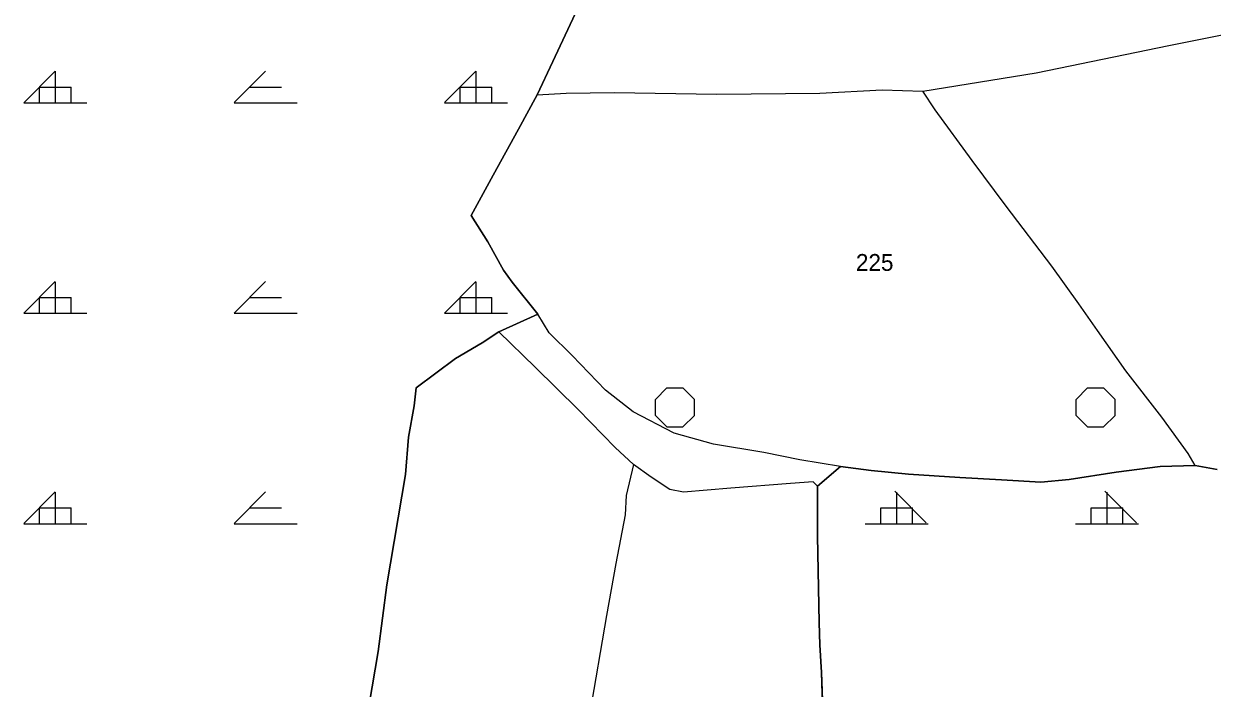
# Model space of a CAD drawing. Extents: x 410727 to 412947, y 4463506 to 4466382.
# Drawn here: x 412455.2 to 412737.7, y 4465796.8 to 4465954.6 of the extents above; entities that cross this region are included whole.
import ezdxf

# ---------------------------------------------------------------- set-up
doc = ezdxf.new("R2010")
doc.units = 0
for name, color, linetype in [('ADAKENARI', 7, 'Continuous'), ('KDS_PARSEL_NO', 7, 'Continuous'), ('KDS_PL', 7, 'Continuous'), ('PL_AYA_ORMAN', 7, 'Continuous'), ('PL_KA_TARIM_DIGER', 7, 'Continuous'), ('TR_ORMAN', 7, 'Continuous'), ('TR_TARIMALANI', 7, 'Continuous')]:
    doc.layers.add(name, color=color, linetype=linetype)

msp = doc.modelspace()

# ---------------------------------------------------------------- linework, layer by layer
at = {"layer": 'ADAKENARI'}
for p, q in [((412586.2, 4465956.97), (412580.94, 4465945.7)), ((412580.94, 4465945.7), (412577.19, 4465937.73)), ((412580.94, 4465945.7), (412577.19, 4465937.73)), ((412577.19, 4465937.73), (412572.8, 4465929.6)), ((412572.8, 4465929.6), (412566.78, 4465918.67)), ((412566.78, 4465918.67), (412561.51, 4465909.06)), ((412561.51, 4465909.06), (412565.46, 4465902.84)), ((412565.46, 4465902.84), (412569.22, 4465896.06)), ((412569.22, 4465896.06), (412571.29, 4465893.23)), ((412571.29, 4465893.23), (412577.36, 4465885.65)), ((412577.36, 4465885.65), (412568.06, 4465881.42)), ((412568.06, 4465881.42), (412564.1, 4465878.85)), ((412564.1, 4465878.85), (412557.8, 4465875.11)), ((412557.8, 4465875.11), (412548.47, 4465868.1)), ((412548.47, 4465868.1), (412548, 4465863.89)), ((412548, 4465863.89), (412546.6, 4465856.42)), ((412546.6, 4465856.42), (412545.91, 4465847.54)), ((412545.91, 4465847.54), (412541.47, 4465821.37)), ((412643.87, 4465844.75), (412649.29, 4465849.42)), ((412649.29, 4465849.42), (412656.59, 4465848.47)), ((412656.59, 4465848.47), (412665.45, 4465847.61)), ((412665.45, 4465847.61), (412677.69, 4465846.82)), ((412703.66, 4465846.35), (412714.87, 4465848.08)), ((412714.87, 4465848.08), (412725.3, 4465849.42)), ((412725.3, 4465849.42), (412733.59, 4465849.65)), ((412733.59, 4465849.65), (412738.82, 4465848.76)), ((412643.87, 4465832.87), (412643.87, 4465844.75)), ((412677.69, 4465846.82), (412687.58, 4465846.27)), ((412687.58, 4465846.27), (412696.91, 4465845.72)), ((412696.91, 4465845.72), (412703.66, 4465846.35)), ((412644.26, 4465812.41), (412643.87, 4465832.87)), ((412541.47, 4465821.37), (412539.38, 4465805.47)), ((412644.41, 4465807.08), (412644.26, 4465812.41)), ((412539.38, 4465805.47), (412537.28, 4465792.86)), ((412644.79, 4465800.52), (412644.41, 4465807.08)), ((412645.18, 4465789.48), (412644.79, 4465800.52))]:
    msp.add_line(p, q, dxfattribs=at)
at = {"layer": 'KDS_PL'}
for p, q in [((412586.2, 4465956.97), (412580.94, 4465945.7)), ((412727.36, 4465949.45), (412741.61, 4465952.31)), ((412717.01, 4465947.35), (412727.36, 4465949.45)), ((412695.85, 4465942.99), (412717.01, 4465947.35)), ((412580.94, 4465945.7), (412577.19, 4465937.73)), ((412668.85, 4465938.63), (412695.85, 4465942.99)), ((412572.8, 4465929.6), (412577.19, 4465937.73)), ((412577.19, 4465937.73), (412584.09, 4465938.18)), ((412584.09, 4465938.18), (412595.5, 4465938.33)), ((412595.5, 4465938.33), (412619.95, 4465937.88)), ((412619.95, 4465937.88), (412644.4, 4465938.18)), ((412644.4, 4465938.18), (412659.25, 4465938.93)), ((412659.25, 4465938.93), (412668.85, 4465938.63)), ((412671.82, 4465934.18), (412668.85, 4465938.63)), ((412680.61, 4465922.14), (412671.82, 4465934.18)), ((412566.78, 4465918.67), (412572.8, 4465929.6)), ((412688.73, 4465911.32), (412680.61, 4465922.14)), ((412561.51, 4465909.06), (412566.78, 4465918.67)), ((412699.53, 4465897.05), (412688.73, 4465911.32)), ((412565.46, 4465902.84), (412561.51, 4465909.06)), ((412569.22, 4465896.06), (412565.46, 4465902.84)), ((412571.29, 4465893.23), (412569.22, 4465896.06)), ((412705.99, 4465888.12), (412699.53, 4465897.05)), ((412577.36, 4465885.65), (412571.29, 4465893.23)), ((412710.44, 4465881.77), (412705.99, 4465888.12)), ((412580.03, 4465881.17), (412577.36, 4465885.65)), ((412564.1, 4465878.85), (412568.06, 4465881.42)), ((412568.06, 4465881.42), (412576.69, 4465873.01)), ((412585.52, 4465875.83), (412580.03, 4465881.17)), ((412717.12, 4465872.18), (412710.44, 4465881.77)), ((412557.8, 4465875.11), (412564.1, 4465878.85)), ((412593.45, 4465867.57), (412585.52, 4465875.83)), ((412548.47, 4465868.1), (412557.8, 4465875.11)), ((412576.69, 4465873.01), (412586.95, 4465862.96)), ((412725.69, 4465861.14), (412717.12, 4465872.18)), ((412548, 4465863.89), (412548.47, 4465868.1)), ((412600.03, 4465862.46), (412593.45, 4465867.57)), ((412546.6, 4465856.42), (412548, 4465863.89)), ((412586.95, 4465862.96), (412595.77, 4465853.94)), ((412609.76, 4465857.36), (412600.03, 4465862.46)), ((412731.92, 4465852.55), (412725.69, 4465861.14)), ((412545.91, 4465847.54), (412546.6, 4465856.42)), ((412619.1, 4465854.76), (412609.76, 4465857.36)), ((412595.77, 4465853.94), (412600.14, 4465849.92)), ((412631.1, 4465852.8), (412619.1, 4465854.76)), ((412639.65, 4465851.07), (412631.1, 4465852.8)), ((412649.29, 4465849.42), (412639.65, 4465851.07)), ((412733.59, 4465849.65), (412731.92, 4465852.55)), ((412541.47, 4465821.37), (412545.91, 4465847.54)), ((412600.14, 4465849.92), (412598.37, 4465842.58)), ((412604.27, 4465846.92), (412600.14, 4465849.92)), ((412656.59, 4465848.47), (412649.29, 4465849.42)), ((412665.45, 4465847.61), (412656.59, 4465848.47)), ((412677.69, 4465846.82), (412665.45, 4465847.61)), ((412714.87, 4465848.08), (412703.66, 4465846.35)), ((412725.3, 4465849.42), (412714.87, 4465848.08)), ((412733.59, 4465849.65), (412725.3, 4465849.42)), ((412738.82, 4465848.76), (412733.59, 4465849.65)), ((412608.73, 4465843.98), (412604.27, 4465846.92)), ((412623.22, 4465844.29), (412611.97, 4465843.37)), ((412637.4, 4465845.37), (412623.22, 4465844.29)), ((412642.79, 4465845.84), (412637.4, 4465845.37)), ((412643.87, 4465844.75), (412642.79, 4465845.84)), ((412643.87, 4465832.87), (412643.87, 4465844.75)), ((412687.58, 4465846.27), (412677.69, 4465846.82)), ((412696.91, 4465845.72), (412687.58, 4465846.27)), ((412703.66, 4465846.35), (412696.91, 4465845.72)), ((412598.37, 4465842.58), (412598.13, 4465837.97)), ((412611.97, 4465843.37), (412608.73, 4465843.98)), ((412598.13, 4465837.97), (412595.89, 4465826.38)), ((412644.26, 4465812.41), (412643.87, 4465832.87)), ((412595.89, 4465826.38), (412593.65, 4465814.07)), ((412539.38, 4465805.47), (412541.47, 4465821.37)), ((412593.65, 4465814.07), (412573.79, 4465696.95)), ((412644.41, 4465807.08), (412644.26, 4465812.41)), ((412537.28, 4465792.86), (412539.38, 4465805.47)), ((412644.79, 4465800.52), (412644.41, 4465807.08)), ((412645.18, 4465789.48), (412644.79, 4465800.52))]:
    msp.add_line(p, q, dxfattribs=at)
at = {"layer": 'PL_AYA_ORMAN'}
for points in [[(412537.28, 4465792.86), (412539.38, 4465805.47), (412541.47, 4465821.37), (412545.91, 4465847.54), (412546.6, 4465856.42), (412548, 4465863.89), (412548.47, 4465868.1), (412557.8, 4465875.11), (412564.1, 4465878.85), (412568.06, 4465881.42), (412577.36, 4465885.65), (412571.29, 4465893.23), (412569.22, 4465896.06), (412565.46, 4465902.84), (412561.51, 4465909.06), (412566.78, 4465918.67), (412572.8, 4465929.6), (412577.19, 4465937.73), (412580.94, 4465945.7), (412586.2, 4465956.97)], [(412738.82, 4465848.76), (412733.59, 4465849.65), (412725.3, 4465849.42), (412714.87, 4465848.08), (412703.66, 4465846.35), (412696.91, 4465845.72), (412687.58, 4465846.27), (412677.69, 4465846.82), (412665.45, 4465847.61), (412656.59, 4465848.47), (412649.29, 4465849.42), (412643.87, 4465844.75), (412643.87, 4465832.87), (412644.26, 4465812.41), (412644.41, 4465807.08), (412644.79, 4465800.52), (412645.18, 4465789.48)]]:
    msp.add_lwpolyline(points, dxfattribs=at)
at = {"layer": 'PL_KA_TARIM_DIGER'}
for points in [[(412537.28, 4465792.86), (412539.38, 4465805.47), (412541.47, 4465821.37), (412545.91, 4465847.54), (412546.6, 4465856.42), (412548, 4465863.89), (412548.47, 4465868.1), (412557.8, 4465875.11), (412564.1, 4465878.85), (412568.06, 4465881.42), (412577.36, 4465885.65), (412571.29, 4465893.23), (412569.22, 4465896.06), (412565.46, 4465902.84), (412561.51, 4465909.06), (412566.78, 4465918.67), (412572.8, 4465929.6), (412577.19, 4465937.73), (412580.94, 4465945.7), (412586.2, 4465956.97)], [(412738.82, 4465848.76), (412733.59, 4465849.65), (412725.3, 4465849.42), (412714.87, 4465848.08), (412703.66, 4465846.35), (412696.91, 4465845.72), (412687.58, 4465846.27), (412677.69, 4465846.82), (412665.45, 4465847.61), (412656.59, 4465848.47), (412649.29, 4465849.42), (412643.87, 4465844.75), (412643.87, 4465832.87), (412644.26, 4465812.41), (412644.41, 4465807.08), (412644.79, 4465800.52), (412645.18, 4465789.48)]]:
    msp.add_lwpolyline(points, dxfattribs=at)
at = {"layer": 'TR_ORMAN'}
for p, q in [((412455.16, 4465935.89), (412462.66, 4465943.39)), ((412462.67, 4465935.86), (412462.67, 4465943.36)), ((412505.16, 4465935.9), (412512.66, 4465943.4)), ((412555.16, 4465935.9), (412562.66, 4465943.4)), ((412562.67, 4465935.86), (412562.67, 4465943.36)), ((412562.67, 4465935.86), (412562.67, 4465943.36)), ((412458.92, 4465935.86), (412458.92, 4465939.61)), ((412458.92, 4465939.61), (412466.42, 4465939.61)), ((412466.42, 4465935.86), (412466.42, 4465939.61)), ((412508.92, 4465939.61), (412516.42, 4465939.61)), ((412558.92, 4465935.86), (412558.92, 4465939.61)), ((412558.92, 4465935.86), (412558.92, 4465939.61)), ((412558.92, 4465939.61), (412566.42, 4465939.61)), ((412566.42, 4465935.86), (412566.42, 4465939.61)), ((412566.42, 4465935.86), (412566.42, 4465939.61)), ((412455.17, 4465935.86), (412470.17, 4465935.86)), ((412505.17, 4465935.86), (412520.17, 4465935.86)), ((412555.17, 4465935.86), (412570.17, 4465935.86)), ((412455.16, 4465885.9), (412462.66, 4465893.4)), ((412462.67, 4465885.86), (412462.67, 4465893.36)), ((412505.16, 4465885.91), (412512.66, 4465893.4)), ((412555.16, 4465885.91), (412562.66, 4465893.41)), ((412562.67, 4465885.86), (412562.67, 4465893.36)), ((412458.92, 4465885.86), (412458.92, 4465889.61)), ((412458.92, 4465889.61), (412466.42, 4465889.61)), ((412466.42, 4465885.86), (412466.42, 4465889.61)), ((412508.92, 4465889.61), (412516.42, 4465889.61)), ((412558.92, 4465885.86), (412558.92, 4465889.61)), ((412558.92, 4465885.86), (412558.92, 4465889.61)), ((412558.92, 4465889.61), (412566.42, 4465889.61)), ((412566.42, 4465885.86), (412566.42, 4465889.61)), ((412455.17, 4465885.86), (412470.17, 4465885.86)), ((412505.17, 4465885.86), (412520.17, 4465885.86)), ((412555.17, 4465885.86), (412570.17, 4465885.86)), ((412455.16, 4465835.91), (412462.66, 4465843.4)), ((412462.67, 4465835.86), (412462.67, 4465843.36)), ((412505.16, 4465835.91), (412512.66, 4465843.41)), ((412669.69, 4465836.1), (412662.19, 4465843.6)), ((412662.67, 4465835.86), (412662.67, 4465843.36)), ((412719.68, 4465836.1), (412712.18, 4465843.6)), ((412712.67, 4465835.86), (412712.67, 4465843.36)), ((412458.92, 4465835.86), (412458.92, 4465839.61)), ((412458.92, 4465839.61), (412466.42, 4465839.61)), ((412466.42, 4465835.86), (412466.42, 4465839.61)), ((412508.92, 4465839.61), (412516.42, 4465839.61)), ((412658.92, 4465835.86), (412658.92, 4465839.61)), ((412658.92, 4465839.61), (412666.42, 4465839.61)), ((412666.42, 4465835.86), (412666.42, 4465839.61)), ((412708.92, 4465835.86), (412708.92, 4465839.61)), ((412708.92, 4465839.61), (412716.42, 4465839.61)), ((412716.42, 4465835.86), (412716.42, 4465839.61)), ((412455.17, 4465835.86), (412470.17, 4465835.86)), ((412505.17, 4465835.86), (412520.17, 4465835.86)), ((412655.17, 4465835.86), (412670.17, 4465835.86)), ((412705.17, 4465835.86), (412720.17, 4465835.86))]:
    msp.add_line(p, q, dxfattribs=at)
at = {"layer": 'TR_TARIMALANI'}
for p, q in [((412605.32, 4465865.39), (412608.03, 4465868.1)), ((412608.03, 4465868.1), (412611.86, 4465868.1)), ((412614.57, 4465865.39), (412611.86, 4465868.1)), ((412705.32, 4465865.39), (412708.03, 4465868.1)), ((412708.03, 4465868.1), (412711.86, 4465868.1)), ((412714.57, 4465865.39), (412711.86, 4465868.1)), ((412605.32, 4465861.56), (412605.32, 4465865.39)), ((412614.57, 4465861.56), (412614.57, 4465865.39)), ((412705.32, 4465861.56), (412705.32, 4465865.39)), ((412714.57, 4465861.56), (412714.57, 4465865.39)), ((412608.03, 4465858.85), (412605.32, 4465861.56)), ((412611.86, 4465858.85), (412614.57, 4465861.56)), ((412708.03, 4465858.85), (412705.32, 4465861.56)), ((412711.86, 4465858.85), (412714.57, 4465861.56)), ((412608.03, 4465858.85), (412611.86, 4465858.85)), ((412708.03, 4465858.85), (412711.86, 4465858.85))]:
    msp.add_line(p, q, dxfattribs=at)

# ---------------------------------------------------------------- texts
at = {"layer": 'KDS_PARSEL_NO'}
msp.add_text('225', height=4, dxfattribs=at).set_placement((412652.98, 4465895.93))

doc.saveas('drawing.dxf')
